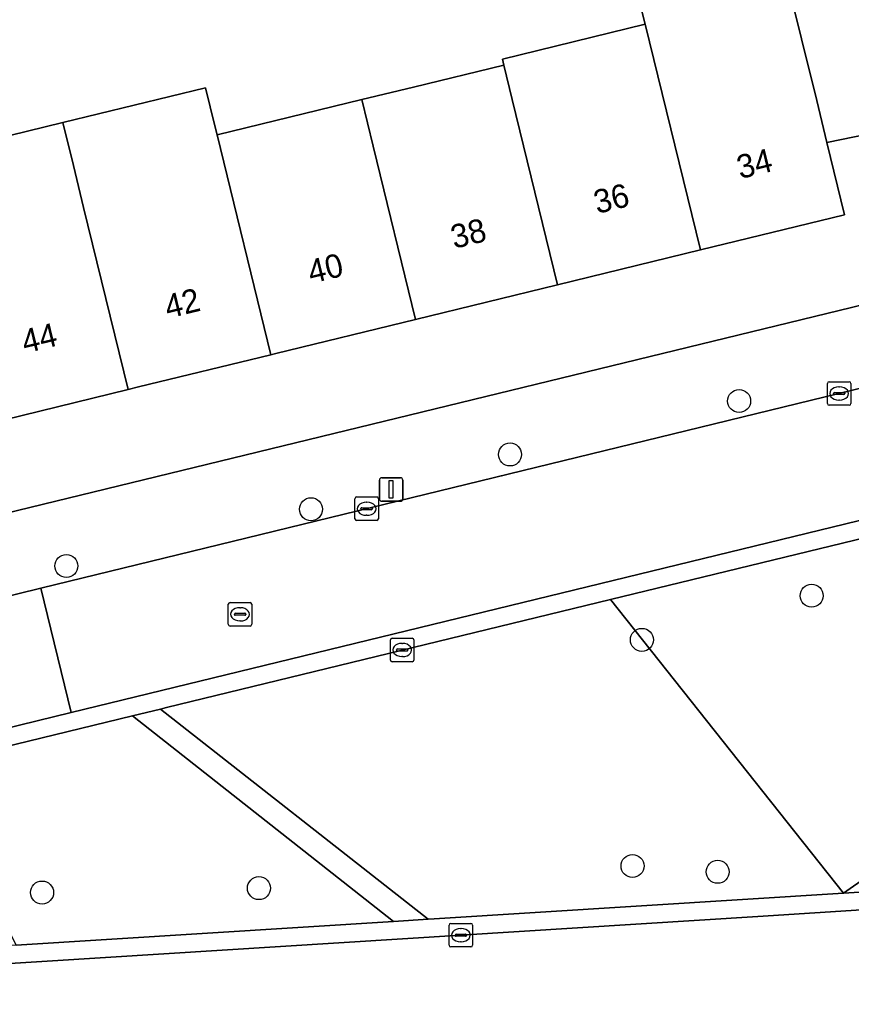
# Model space of a CAD drawing. Extents: x 159053 to 160042, y 380449 to 381423.
# Drawn here: x 159706.69 to 159742.01, y 381264.44 to 381306.79 of the extents above; entities that cross this region are included whole.
import ezdxf

# ---------------------------------------------------------------- set-up
doc = ezdxf.new("R2010")
doc.units = 0
for name, color, linetype in [('IMGEO_Boom', 7, 'Continuous'), ('IMGEO_Erf', 7, 'Continuous'), ('IMGEO_Groenvoorziening', 7, 'Continuous'), ('IMGEO_Haag', 7, 'Continuous'), ('IMGEO_Kolk', 7, 'Continuous'), ('IMGEO_Lichtmast', 7, 'Continuous'), ('IMGEO_Pand', 7, 'Continuous'), ('IMGEO_Pand_nummerreeks', 7, 'Continuous'), ('IMGEO_Rijbaan_lokaal_open', 7, 'Continuous'), ('IMGEO_Rioolput', 7, 'Continuous'), ('IMGEO_Voetpad_open', 7, 'Continuous')]:
    doc.layers.add(name, color=color, linetype=linetype)

msp = doc.modelspace()

# ---------------------------------------------------------------- linework, layer by layer
at = {"layer": 'IMGEO_Boom'}
for centre in [(159737.254, 381290.59), (159727.516, 381288.319), (159719.058, 381285.992), (159708.66, 381283.578), (159740.336, 381282.315), (159733.12, 381280.438), (159732.722, 381270.824), (159736.342, 381270.576), (159707.628, 381269.696), (159716.844, 381269.882)]:
    msp.add_circle(centre, 0.489, dxfattribs=at)
at = {"layer": 'IMGEO_Erf'}
for points in [[(159702.492, 381300.959), (159708.514, 381302.428), (159714.576, 381303.907), (159714.972, 381302.284), (159715.065, 381301.903), (159721.22, 381303.405), (159723.417, 381303.94), (159727.256, 381304.876), (159727.195, 381305.125), (159733.264, 381306.606), (159732.486, 381309.713)], [(159667.86, 381276.518), (159788.825, 381305.954)], [(159745.687, 381302.548), (159740.988, 381301.579), (159741.736, 381298.513), (159735.605, 381297.017), (159729.536, 381295.537), (159723.5, 381294.064), (159717.557, 381292.614), (159717.344, 381292.562), (159711.722, 381291.191), (159711.284, 381291.084), (159705.26, 381289.614)]]:
    msp.add_lwpolyline(points, dxfattribs=at)
at = {"layer": 'IMGEO_Groenvoorziening'}
for points in [[(159741.695, 381269.671), (159752.878, 381277.494), (159757.515, 381280.737), (159755.471, 381287.901), (159731.791, 381282.148)], [(159731.791, 381282.148), (159712.909, 381277.559), (159712.655, 381277.497), (159724.032, 381268.559), (159724.29, 381268.575), (159741.695, 381269.671)], [(159741.695, 381269.671), (159757.599, 381270.672), (159752.878, 381277.494)], [(159702.616, 381275.058), (159706.521, 381267.457), (159722.557, 381268.466), (159711.466, 381277.209)]]:
    msp.add_lwpolyline(points, close=True, dxfattribs=at)
at = {"layer": 'IMGEO_Haag'}
msp.add_lwpolyline([(159741.695, 381269.671), (159757.599, 381270.672), (159752.878, 381277.494)], close=True, dxfattribs=at)
at = {"layer": 'IMGEO_Kolk'}
for p, q in [((159741.005, 381290.484), (159741.005, 381291.336)), ((159741.08, 381291.41), (159741.932, 381291.41)), ((159742.006, 381291.336), (159742.006, 381290.484)), ((159741.264, 381290.904), (159741.264, 381290.916)), ((159741.702, 381290.867), (159741.304, 381290.867)), ((159741.307, 381290.953), (159741.705, 381290.953)), ((159741.493, 381291.19), (159741.518, 381291.19)), ((159741.748, 381290.916), (159741.748, 381290.904)), ((159741.932, 381290.41), (159741.08, 381290.41)), ((159741.516, 381290.63), (159741.491, 381290.63)), ((159720.923, 381285.586), (159720.923, 381286.438)), ((159720.998, 381286.512), (159721.85, 381286.512)), ((159721.411, 381286.292), (159721.436, 381286.292)), ((159721.924, 381286.438), (159721.924, 381285.586)), ((159721.182, 381286.006), (159721.182, 381286.018)), ((159721.62, 381285.969), (159721.222, 381285.969)), ((159721.225, 381286.055), (159721.623, 381286.055)), ((159721.434, 381285.732), (159721.409, 381285.732)), ((159721.666, 381286.018), (159721.666, 381286.006)), ((159721.85, 381285.512), (159720.998, 381285.512)), ((159722.433, 381279.581), (159722.433, 381280.433)), ((159722.508, 381280.507), (159723.36, 381280.507)), ((159722.921, 381280.287), (159722.946, 381280.287)), ((159723.434, 381280.433), (159723.434, 381279.581)), ((159722.692, 381280.001), (159722.692, 381280.013)), ((159723.13, 381279.964), (159722.732, 381279.964)), ((159722.735, 381280.05), (159723.133, 381280.05)), ((159723.176, 381280.013), (159723.176, 381280.001)), ((159723.36, 381279.507), (159722.508, 381279.507)), ((159722.944, 381279.727), (159722.919, 381279.727)), ((159725.001, 381268.381), (159725.853, 381268.381)), ((159724.926, 381267.455), (159724.926, 381268.307)), ((159725.228, 381267.924), (159725.626, 381267.924)), ((159725.414, 381268.161), (159725.439, 381268.161)), ((159725.927, 381268.307), (159725.927, 381267.455)), ((159725.185, 381267.875), (159725.185, 381267.887)), ((159725.623, 381267.838), (159725.225, 381267.838)), ((159725.437, 381267.601), (159725.412, 381267.601)), ((159725.669, 381267.887), (159725.669, 381267.875)), ((159725.853, 381267.381), (159725.001, 381267.381))]:
    msp.add_line(p, q, dxfattribs=at)
for points in [[(159741.005, 381290.484), (159741.005, 381291.336)], [(159741.08, 381291.41), (159741.932, 381291.41)], [(159742.006, 381291.336), (159742.006, 381290.484)], [(159741.932, 381290.41), (159741.08, 381290.41)], [(159720.923, 381285.586), (159720.923, 381286.438)], [(159720.998, 381286.512), (159721.85, 381286.512)], [(159721.924, 381286.438), (159721.924, 381285.586)], [(159721.85, 381285.512), (159720.998, 381285.512)], [(159722.433, 381279.581), (159722.433, 381280.433)], [(159722.508, 381280.507), (159723.36, 381280.507)], [(159723.434, 381280.433), (159723.434, 381279.581)], [(159723.36, 381279.507), (159722.508, 381279.507)], [(159725.001, 381268.381), (159725.853, 381268.381)], [(159724.926, 381267.455), (159724.926, 381268.307)], [(159725.927, 381268.307), (159725.927, 381267.455)], [(159725.853, 381267.381), (159725.001, 381267.381)]]:
    msp.add_lwpolyline(points, dxfattribs=at)
for centre, radius, start, end in [((159741.082, 381291.334), 0.0765, 91.552, 178.448), ((159741.082, 381291.334), 0.0765, 91.552, 178.448), ((159741.93, 381291.334), 0.0765, 1.552, 88.448), ((159741.93, 381291.334), 0.0765, 1.552, 88.448), ((159741.304, 381290.913), 0.0403, 85.8775, 175.7526), ((159741.301, 381290.903), 0.0366, 178.938, 274.7102), ((159741.705, 381290.91), 0.043, 264.8664, 352.4533), ((159741.709, 381290.915), 0.0386, 1.7309, 96.639), ((159741.082, 381290.486), 0.0765, 181.552, 268.448), ((159741.082, 381290.486), 0.0765, 181.552, 268.448), ((159741.93, 381290.486), 0.0765, 271.552, 358.448), ((159741.93, 381290.486), 0.0765, 271.552, 358.448), ((159721, 381286.436), 0.0765, 91.552, 178.448), ((159721, 381286.436), 0.0765, 91.552, 178.448), ((159721.848, 381286.436), 0.0765, 1.552, 88.448), ((159721.848, 381286.436), 0.0765, 1.552, 88.448), ((159721.222, 381286.015), 0.0403, 85.8775, 175.7526), ((159721.219, 381286.005), 0.0366, 178.938, 274.7102), ((159721.623, 381286.012), 0.043, 264.8664, 352.4533), ((159721.627, 381286.017), 0.0386, 1.7309, 96.639), ((159721, 381285.588), 0.0765, 181.552, 268.448), ((159721, 381285.588), 0.0765, 181.552, 268.448), ((159721.848, 381285.588), 0.0765, 271.552, 358.448), ((159721.848, 381285.588), 0.0765, 271.552, 358.448), ((159722.51, 381280.431), 0.0765, 91.552, 178.448), ((159722.51, 381280.431), 0.0765, 91.552, 178.448), ((159723.358, 381280.431), 0.0765, 1.552, 88.448), ((159723.358, 381280.431), 0.0765, 1.552, 88.448), ((159722.732, 381280.01), 0.0403, 85.8775, 175.7526), ((159722.729, 381280), 0.0366, 178.938, 274.7102), ((159723.133, 381280.007), 0.043, 264.8664, 352.4533), ((159723.137, 381280.012), 0.0386, 1.7309, 96.639), ((159722.51, 381279.583), 0.0765, 181.552, 268.448), ((159722.51, 381279.583), 0.0765, 181.552, 268.448), ((159723.358, 381279.583), 0.0765, 271.552, 358.448), ((159723.358, 381279.583), 0.0765, 271.552, 358.448), ((159725.003, 381268.305), 0.0765, 91.552, 178.448), ((159725.003, 381268.305), 0.0765, 91.552, 178.448), ((159725.851, 381268.305), 0.0765, 1.552, 88.448), ((159725.851, 381268.305), 0.0765, 1.552, 88.448), ((159725.225, 381267.884), 0.0403, 85.8775, 175.7526), ((159725.63, 381267.886), 0.0386, 1.7309, 96.639), ((159725.222, 381267.874), 0.0366, 178.938, 274.7102), ((159725.626, 381267.881), 0.043, 264.8664, 352.4533), ((159725.003, 381267.457), 0.0765, 181.552, 268.448), ((159725.003, 381267.457), 0.0765, 181.552, 268.448), ((159725.851, 381267.457), 0.0765, 271.552, 358.448), ((159725.851, 381267.457), 0.0765, 271.552, 358.448)]:
    msp.add_arc(centre, radius, start, end, dxfattribs=at)
for centre, major_axis, ratio, start_param, end_param in [((159741.492, 381290.91), (-0.387, 0.002), 0.722429, 4.712389, 7.853982), ((159741.517, 381290.91), (-0.39, 0.002), 0.717154, 1.570796, 4.712389), ((159721.41, 381286.012), (-0.387, 0.002), 0.722429, 4.712389, 7.853982), ((159721.435, 381286.012), (-0.39, 0.002), 0.717154, 1.570796, 4.712389), ((159722.92, 381280.007), (-0.387, 0.002), 0.722429, 4.712389, 7.853982), ((159722.945, 381280.007), (-0.39, 0.002), 0.717154, 1.570796, 4.712389), ((159725.413, 381267.881), (-0.387, 0.002), 0.722429, 4.712389, 7.853982), ((159725.438, 381267.881), (-0.39, 0.002), 0.717154, 1.570796, 4.712389)]:
    msp.add_ellipse(centre, major_axis=major_axis, ratio=ratio, start_param=start_param, end_param=end_param, dxfattribs=at)
at = {"layer": 'IMGEO_Lichtmast'}
for p, q in [((159721.965, 381286.431), (159721.965, 381287.231)), ((159721.965, 381287.231), (159721.965, 381286.431)), ((159722.065, 381287.331), (159722.855, 381287.331)), ((159722.855, 381287.331), (159722.065, 381287.331)), ((159722.955, 381287.231), (159722.955, 381286.431)), ((159722.955, 381286.431), (159722.955, 381287.231)), ((159722.855, 381286.331), (159722.065, 381286.331)), ((159722.065, 381286.331), (159722.855, 381286.331))]:
    msp.add_line(p, q, dxfattribs=at)
msp.add_lwpolyline([(159722.385, 381287.206), (159722.535, 381287.206), (159722.535, 381286.456), (159722.385, 381286.456), (159722.385, 381287.206)], dxfattribs=at)
for centre, start, end in [((159722.065, 381287.231), 90, 180), ((159722.065, 381287.231), 90, 180), ((159722.855, 381287.231), 0, 90), ((159722.855, 381287.231), 360, 90), ((159722.065, 381286.431), 180, 270), ((159722.065, 381286.431), 180, 270), ((159722.855, 381286.431), 270, 0), ((159722.855, 381286.431), 270, 0)]:
    msp.add_arc(centre, 0.1, start, end, dxfattribs=at)
at = {"layer": 'IMGEO_Pand'}
for points in [[(159738.599, 381311.243), (159732.486, 381309.713), (159733.264, 381306.606), (159735.605, 381297.017), (159741.736, 381298.513), (159740.988, 381301.579), (159740.551, 381303.371)], [(159733.264, 381306.606), (159727.195, 381305.125), (159727.256, 381304.876), (159727.612, 381303.416), (159729.536, 381295.537), (159735.605, 381297.017)], [(159727.612, 381303.416), (159727.256, 381304.876), (159723.417, 381303.94), (159721.22, 381303.405), (159721.702, 381301.429), (159723.5, 381294.064), (159729.536, 381295.537)], [(159715.065, 381301.903), (159714.972, 381302.284), (159714.576, 381303.907), (159708.514, 381302.428), (159708.959, 381300.604), (159709.395, 381298.82), (159711.284, 381291.084), (159711.722, 381291.191), (159717.344, 381292.562)], [(159721.22, 381303.405), (159715.065, 381301.903), (159717.344, 381292.562), (159717.557, 381292.614), (159723.5, 381294.064), (159721.702, 381301.429)], [(159708.514, 381302.428), (159702.492, 381300.959), (159702.935, 381299.144), (159704.075, 381294.472), (159705.256, 381289.629), (159705.26, 381289.614), (159711.284, 381291.084), (159709.395, 381298.82), (159708.959, 381300.604)]]:
    msp.add_lwpolyline(points, close=True, dxfattribs=at)
at = {"layer": 'IMGEO_Rijbaan_lokaal_open'}
for points in [[(159756.45, 381294.533), (159746.715, 381292.18), (159707.58, 381282.635), (159708.869, 381277.351), (159742.312, 381285.497), (159757.726, 381289.253)], [(159705.974, 381276.646), (159708.869, 381277.351), (159707.58, 381282.635), (159704.685, 381281.929)], [(159690.02, 381265.657), (159690.455, 381258.636), (159737.83, 381261.488), (159747.111, 381262.047), (159754.15, 381262.471), (159753.683, 381269.679), (159738.049, 381268.673)]]:
    msp.add_lwpolyline(points, close=True, dxfattribs=at)
at = {"layer": 'IMGEO_Rioolput'}
for p, q in [((159715.542, 381281.098), (159715.542, 381281.95)), ((159715.617, 381282.024), (159716.469, 381282.024)), ((159716.543, 381281.95), (159716.543, 381281.098)), ((159715.801, 381281.518), (159715.801, 381281.53)), ((159716.239, 381281.481), (159715.841, 381281.481)), ((159715.844, 381281.567), (159716.242, 381281.567)), ((159716.03, 381281.804), (159716.055, 381281.804)), ((159716.285, 381281.53), (159716.285, 381281.518)), ((159716.053, 381281.244), (159716.028, 381281.244)), ((159716.469, 381281.024), (159715.617, 381281.024))]:
    msp.add_line(p, q, dxfattribs=at)
for points in [[(159715.542, 381281.098), (159715.542, 381281.95)], [(159715.617, 381282.024), (159716.469, 381282.024)], [(159716.543, 381281.95), (159716.543, 381281.098)], [(159716.469, 381281.024), (159715.617, 381281.024)]]:
    msp.add_lwpolyline(points, dxfattribs=at)
for centre, radius, start, end in [((159715.619, 381281.948), 0.0765, 91.552, 178.448), ((159715.619, 381281.948), 0.0765, 91.552, 178.448), ((159716.467, 381281.948), 0.0765, 1.552, 88.448), ((159716.467, 381281.948), 0.0765, 1.552, 88.448), ((159715.841, 381281.527), 0.0403, 85.8775, 175.7526), ((159715.838, 381281.517), 0.0366, 178.938, 274.7102), ((159716.242, 381281.524), 0.043, 264.8664, 352.4533), ((159716.246, 381281.529), 0.0386, 1.7309, 96.639), ((159715.619, 381281.1), 0.0765, 181.552, 268.448), ((159715.619, 381281.1), 0.0765, 181.552, 268.448), ((159716.467, 381281.1), 0.0765, 271.552, 358.448), ((159716.467, 381281.1), 0.0765, 271.552, 358.448)]:
    msp.add_arc(centre, radius, start, end, dxfattribs=at)
for centre, major_axis, ratio, start_param, end_param in [((159716.029, 381281.524), (-0.387, 0.002), 0.722429, 4.712389, 7.853982), ((159716.054, 381281.524), (-0.39, 0.002), 0.717154, 1.570796, 4.712389)]:
    msp.add_ellipse(centre, major_axis=major_axis, ratio=ratio, start_param=start_param, end_param=end_param, dxfattribs=at)
at = {"layer": 'IMGEO_Voetpad_open'}
for points in [[(159738.595, 381332.49), (159731.288, 381329.379), (159732.24, 381327.181), (159735.452, 381323.628), (159738.599, 381311.243), (159740.551, 381303.371), (159740.988, 381301.579), (159745.687, 381302.548), (159744.836, 381307.476), (159744.009, 381312.263)], [(159712.655, 381277.497), (159711.466, 381277.209), (159722.557, 381268.466), (159724.032, 381268.559)]]:
    msp.add_lwpolyline(points, close=True, dxfattribs=at)
for points in [[(159788.825, 381305.954), (159667.86, 381276.518), (159669.52, 381270.225), (159669.967, 381270.732)], [(159679.494, 381275.793), (159698.721, 381280.474), (159704.685, 381281.929), (159707.58, 381282.635), (159746.715, 381292.18), (159756.45, 381294.533), (159758.705, 381295.078), (159783.675, 381301.114)], [(159782.038, 381295.178), (159759.98, 381289.803), (159757.726, 381289.253), (159742.312, 381285.497), (159708.869, 381277.351), (159705.974, 381276.646), (159682.105, 381270.832), (159679.77, 381270.271)], [(159679.338, 381269.402), (159702.616, 381275.058), (159711.466, 381277.209), (159712.655, 381277.497), (159712.909, 381277.559), (159731.791, 381282.148), (159755.471, 381287.901), (159761.278, 381289.312), (159763.716, 381289.905), (159782.402, 381294.445)], [(159786, 381272.459), (159776.382, 381271.854), (159773.614, 381271.679), (159773.271, 381271.657), (159757.599, 381270.672), (159741.695, 381269.671), (159724.29, 381268.575), (159724.032, 381268.559), (159722.557, 381268.466), (159706.521, 381267.457), (159680.165, 381265.798), (159679.816, 381265.87)], [(159680.569, 381265.064), (159687.205, 381265.481), (159690.02, 381265.657), (159738.049, 381268.673), (159753.683, 381269.679), (159756.507, 381269.861), (159786.404, 381271.785)]]:
    msp.add_lwpolyline(points, dxfattribs=at)

# ---------------------------------------------------------------- texts
at = {"layer": 'IMGEO_Pand_nummerreeks'}
for s, p in [('34', (159737.296, 381300.024)), ('36', (159731.217, 381298.541)), ('38', (159725.14, 381297.058)), ('40', (159719.061, 381295.575)), ('42', (159712.977, 381294.09)), ('44', (159706.899, 381292.608))]:
    msp.add_text(s, height=1, rotation=13.7109, dxfattribs=at).set_placement(p)

doc.saveas('drawing.dxf')
